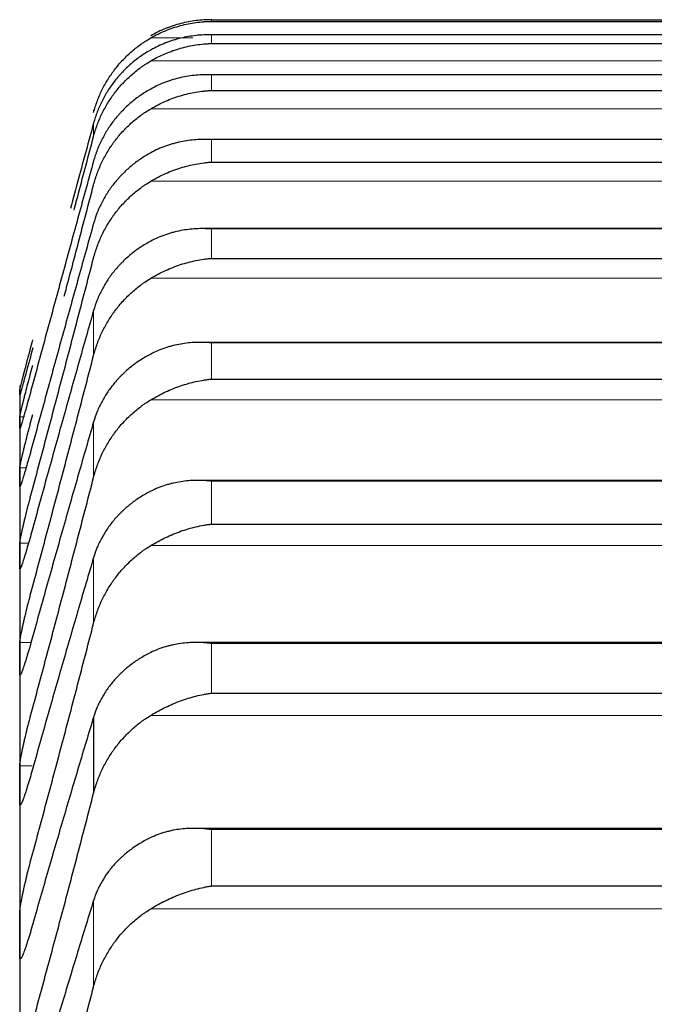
# Model space of a CAD drawing. Header units: inches. Extents: x 0 to 20790, y -12 to 14700.
# Tile 330 of 359: x 13732 to 13758, y 10386 to 10426. Entities that reach past the tile are written whole.
import ezdxf

# ---------------------------------------------------------------- set-up
doc = ezdxf.new("R2010")
doc.units = ezdxf.units.IN
doc.layers.add('1', color=7, linetype='Continuous', true_color=0xffffff)

msp = doc.modelspace()

# ---------------------------------------------------------------- linework, layer by layer
at = {"layer": '1', "color": 2, "linetype": 'Continuous', "lineweight": 25}
for p, q in [((13739.596, 10425.952), (13775.884, 10425.952)), ((13739.596, 10425.88), (13775.884, 10425.88)), ((13775.872, 10425.331), (13739.608, 10425.331)), ((13739.596, 10424.974), (13775.884, 10424.974)), ((13775.854, 10423.695), (13739.626, 10423.695)), ((13739.596, 10423.051), (13775.884, 10423.051)), ((13776.153, 10421.046), (13739.644, 10421.046)), ((13739.596, 10420.114), (13775.884, 10420.114)), ((13776.24, 10417.387), (13739.255, 10417.387)), ((13739.596, 10416.168), (13775.884, 10416.168)), ((13776.329, 10412.725), (13739.17, 10412.725)), ((13739.596, 10411.219), (13775.884, 10411.219)), ((13731.74, 10410.958), (13731.74, 10410.678)), ((13731.74, 10410.678), (13731.74, 10409.435)), ((13731.74, 10409.435), (13731.74, 10407.201)), ((13731.74, 10407.201), (13731.74, 10403.978)), ((13776.417, 10407.068), (13739.084, 10407.068)), ((13739.596, 10405.275), (13775.884, 10405.275)), ((13731.74, 10403.978), (13731.74, 10399.771)), ((13776.506, 10400.424), (13738.997, 10400.424)), ((13731.74, 10399.771), (13731.74, 10394.588)), ((13739.596, 10398.345), (13775.884, 10398.345)), ((13734.766, 10397.361), (13734.766, 10394.24)), ((13731.74, 10394.588), (13731.74, 10388.437)), ((13776.594, 10392.804), (13738.91, 10392.804)), ((13739.596, 10390.442), (13775.884, 10390.442)), ((13731.74, 10388.437), (13731.74, 10381.327))]:
    msp.add_line(p, q, dxfattribs=at)
at = {"layer": '1', "color": 110, "linetype": 'Continuous', "lineweight": 13}
for p, q in [((13739.596, 10425.952), (13739.596, 10425.88)), ((13739.596, 10425.33), (13775.884, 10425.33)), ((13739.596, 10425.33), (13739.596, 10424.974)), ((13737.108, 10425.202), (13738.828, 10425.202)), ((13737.108, 10424.259), (13778.371, 10424.259)), ((13739.596, 10423.692), (13775.884, 10423.692)), ((13739.596, 10423.692), (13739.596, 10423.051)), ((13734.766, 10422.251), (13734.766, 10422.142)), ((13737.108, 10422.301), (13778.371, 10422.301)), ((13734.766, 10421.71), (13734.766, 10421.165)), ((13739.596, 10421.038), (13775.884, 10421.038)), ((13739.596, 10421.038), (13739.596, 10420.114)), ((13737.108, 10419.329), (13778.371, 10419.329)), ((13739.596, 10417.374), (13775.884, 10417.374)), ((13739.596, 10417.374), (13739.596, 10416.168)), ((13737.108, 10415.35), (13778.371, 10415.35)), ((13734.766, 10414.028), (13734.766, 10412.181)), ((13739.596, 10412.705), (13775.884, 10412.705)), ((13739.596, 10412.705), (13739.596, 10411.219)), ((13737.108, 10410.369), (13778.371, 10410.369)), ((13731.742, 10409.676), (13731.9, 10409.676)), ((13734.766, 10409.462), (13734.766, 10407.186)), ((13731.742, 10407.578), (13731.998, 10407.578)), ((13739.596, 10407.038), (13775.884, 10407.038)), ((13739.596, 10407.038), (13739.596, 10405.275)), ((13731.742, 10404.491), (13732.101, 10404.491)), ((13737.108, 10404.395), (13778.371, 10404.395)), ((13734.766, 10403.903), (13734.766, 10401.202)), ((13731.742, 10400.421), (13732.201, 10400.421)), ((13739.596, 10400.384), (13775.884, 10400.384)), ((13739.596, 10400.384), (13739.596, 10398.345)), ((13737.108, 10397.436), (13778.371, 10397.436)), ((13731.742, 10395.372), (13732.253, 10395.372)), ((13739.596, 10392.752), (13775.884, 10392.752)), ((13739.596, 10392.752), (13739.596, 10390.442)), ((13734.766, 10389.847), (13734.766, 10386.31)), ((13737.108, 10389.505), (13778.371, 10389.505))]:
    msp.add_line(p, q, dxfattribs=at)
at = {"layer": '1', "color": 2, "linetype": 'Continuous', "lineweight": 25}
for points, knots in [([(13739.596, 10425.952), (13739.592, 10425.952), (13739.589, 10425.952), (13739.583, 10425.952), (13739.579, 10425.952), (13739.569, 10425.952), (13739.549, 10425.952), (13739.503, 10425.951), (13739.41, 10425.949), (13739.331, 10425.945), (13739.173, 10425.936), (13739.068, 10425.926), (13738.754, 10425.886), (13738.547, 10425.847), (13738.235, 10425.766), (13738.132, 10425.736), (13737.976, 10425.685), (13737.925, 10425.667), (13737.821, 10425.629), (13737.769, 10425.609), (13737.614, 10425.547), (13737.512, 10425.501), (13737.309, 10425.403), (13737.208, 10425.35), (13737.108, 10425.292)], [0, 0, 0, 0, 0.003906, 0.003906, 0.007813, 0.007813, 0.015625, 0.03125, 0.0625, 0.125, 0.125, 0.25, 0.25, 0.5, 0.5, 0.625, 0.625, 0.6875, 0.6875, 0.75, 0.75, 0.875, 0.875, 1, 1, 1, 1]), ([(13737.108, 10425.202), (13737.208, 10425.26), (13737.308, 10425.313), (13737.51, 10425.412), (13737.611, 10425.458), (13737.815, 10425.542), (13737.917, 10425.58), (13738.124, 10425.65), (13738.228, 10425.681), (13738.438, 10425.738), (13738.543, 10425.762), (13738.752, 10425.804), (13738.857, 10425.821), (13739.068, 10425.85), (13739.173, 10425.861), (13739.331, 10425.872), (13739.41, 10425.876), (13739.503, 10425.879), (13739.549, 10425.88), (13739.569, 10425.88), (13739.583, 10425.88), (13739.589, 10425.88), (13739.596, 10425.88)], [0, 0, 0, 0, 0.125, 0.125, 0.25, 0.25, 0.375, 0.375, 0.5, 0.5, 0.625, 0.625, 0.75, 0.75, 0.875, 0.875, 0.9375, 0.96875, 0.984375, 0.992187, 0.992187, 1, 1, 1, 1]), ([(13739.596, 10425.33), (13739.592, 10425.33), (13739.589, 10425.33), (13739.583, 10425.331), (13739.579, 10425.331), (13739.569, 10425.331), (13739.549, 10425.331), (13739.503, 10425.331), (13739.41, 10425.331), (13739.331, 10425.329), (13739.173, 10425.322), (13739.068, 10425.314), (13738.754, 10425.28), (13738.547, 10425.244), (13738.235, 10425.169), (13738.132, 10425.14), (13737.976, 10425.091), (13737.925, 10425.074), (13737.821, 10425.038), (13737.769, 10425.018), (13737.614, 10424.958), (13737.512, 10424.914), (13737.309, 10424.818), (13737.208, 10424.766), (13737.108, 10424.709)], [0, 0, 0, 0, 0.003906, 0.003906, 0.007812, 0.007812, 0.015625, 0.03125, 0.0625, 0.125, 0.125, 0.25, 0.25, 0.5, 0.5, 0.625, 0.625, 0.6875, 0.6875, 0.75, 0.75, 0.875, 0.875, 1, 1, 1, 1]), ([(13734.766, 10422.142), (13734.809, 10422.302), (13734.859, 10422.458), (13734.973, 10422.764), (13735.102, 10423.064), (13735.26, 10423.35), (13735.389, 10423.56), (13735.434, 10423.629), (13735.505, 10423.731), (13735.529, 10423.765), (13735.577, 10423.832), (13735.602, 10423.865), (13735.726, 10424.029), (13735.938, 10424.28), (13736.173, 10424.509), (13736.42, 10424.728), (13736.55, 10424.831), (13736.719, 10424.954), (13736.754, 10424.978), (13736.823, 10425.025), (13736.928, 10425.095), (13737.035, 10425.16), (13737.108, 10425.202)], [0, 0, 0, 0, 0.125, 0.125, 0.25, 0.375, 0.375, 0.4375, 0.4375, 0.46875, 0.46875, 0.5, 0.5, 0.625, 0.75, 0.75, 0.875, 0.875, 0.90625, 0.90625, 0.9375, 1, 1, 1, 1]), ([(13737.108, 10424.259), (13737.208, 10424.318), (13737.308, 10424.372), (13737.51, 10424.473), (13737.611, 10424.52), (13737.815, 10424.606), (13737.917, 10424.646), (13738.124, 10424.719), (13738.228, 10424.752), (13738.438, 10424.811), (13738.543, 10424.837), (13738.752, 10424.883), (13738.857, 10424.902), (13739.068, 10424.934), (13739.173, 10424.947), (13739.331, 10424.961), (13739.41, 10424.966), (13739.503, 10424.971), (13739.549, 10424.973), (13739.569, 10424.973), (13739.583, 10424.974), (13739.589, 10424.974), (13739.596, 10424.974)], [0, 0, 0, 0, 0.125, 0.125, 0.25, 0.25, 0.375, 0.375, 0.5, 0.5, 0.625, 0.625, 0.75, 0.75, 0.875, 0.875, 0.9375, 0.96875, 0.984375, 0.992188, 0.992188, 1, 1, 1, 1]), ([(13737.108, 10424.709), (13736.963, 10424.627), (13736.823, 10424.539), (13736.554, 10424.35), (13736.296, 10424.148), (13736.06, 10423.924), (13735.919, 10423.776), (13735.891, 10423.746), (13735.836, 10423.685), (13735.809, 10423.654), (13735.729, 10423.561), (13735.677, 10423.498), (13735.528, 10423.306), (13735.435, 10423.174), (13735.263, 10422.901), (13735.184, 10422.761), (13735.076, 10422.545), (13735.042, 10422.472), (13734.993, 10422.361), (13734.977, 10422.324), (13734.946, 10422.249), (13734.931, 10422.211), (13734.859, 10422.021), (13734.809, 10421.867), (13734.766, 10421.71)], [0, 0, 0, 0, 0.125, 0.125, 0.25, 0.375, 0.375, 0.40625, 0.40625, 0.4375, 0.4375, 0.5, 0.5, 0.625, 0.625, 0.75, 0.75, 0.8125, 0.8125, 0.84375, 0.84375, 0.875, 0.875, 1, 1, 1, 1]), ([(13734.766, 10421.165), (13734.809, 10421.326), (13734.859, 10421.484), (13734.973, 10421.793), (13735.102, 10422.096), (13735.26, 10422.385), (13735.389, 10422.597), (13735.434, 10422.667), (13735.505, 10422.771), (13735.529, 10422.805), (13735.577, 10422.873), (13735.602, 10422.906), (13735.726, 10423.072), (13735.938, 10423.326), (13736.173, 10423.558), (13736.42, 10423.779), (13736.55, 10423.884), (13736.719, 10424.007), (13736.754, 10424.032), (13736.823, 10424.08), (13736.928, 10424.15), (13737.035, 10424.217), (13737.108, 10424.259)], [0, 0, 0, 0, 0.125, 0.125, 0.25, 0.375, 0.375, 0.4375, 0.4375, 0.46875, 0.46875, 0.5, 0.5, 0.625, 0.75, 0.75, 0.875, 0.875, 0.90625, 0.90625, 0.9375, 1, 1, 1, 1]), ([(13739.596, 10423.692), (13739.592, 10423.692), (13739.589, 10423.692), (13739.583, 10423.692), (13739.579, 10423.692), (13739.569, 10423.692), (13739.549, 10423.693), (13739.503, 10423.694), (13739.41, 10423.696), (13739.331, 10423.695), (13739.173, 10423.691), (13739.068, 10423.685), (13738.754, 10423.656), (13738.547, 10423.624), (13738.235, 10423.554), (13738.132, 10423.527), (13737.976, 10423.481), (13737.925, 10423.464), (13737.821, 10423.429), (13737.769, 10423.411), (13737.614, 10423.352), (13737.512, 10423.31), (13737.309, 10423.216), (13737.208, 10423.165), (13737.108, 10423.11)], [0, 0, 0, 0, 0.003906, 0.003906, 0.007813, 0.007813, 0.015625, 0.03125, 0.0625, 0.125, 0.125, 0.25, 0.25, 0.5, 0.5, 0.625, 0.625, 0.6875, 0.6875, 0.75, 0.75, 0.875, 0.875, 1, 1, 1, 1]), ([(13737.108, 10423.11), (13736.963, 10423.029), (13736.823, 10422.942), (13736.554, 10422.756), (13736.296, 10422.558), (13736.06, 10422.337), (13735.919, 10422.192), (13735.891, 10422.162), (13735.836, 10422.103), (13735.809, 10422.072), (13735.729, 10421.981), (13735.677, 10421.919), (13735.528, 10421.729), (13735.435, 10421.599), (13735.263, 10421.331), (13735.184, 10421.193), (13735.076, 10420.98), (13735.042, 10420.908), (13734.993, 10420.799), (13734.977, 10420.762), (13734.946, 10420.688), (13734.931, 10420.651), (13734.859, 10420.464), (13734.809, 10420.312), (13734.766, 10420.157)], [0, 0, 0, 0, 0.125, 0.125, 0.25, 0.375, 0.375, 0.40625, 0.40625, 0.4375, 0.4375, 0.5, 0.5, 0.625, 0.625, 0.75, 0.75, 0.8125, 0.8125, 0.84375, 0.84375, 0.875, 0.875, 1, 1, 1, 1]), ([(13737.108, 10422.301), (13737.208, 10422.36), (13737.308, 10422.415), (13737.51, 10422.517), (13737.611, 10422.565), (13737.815, 10422.654), (13737.917, 10422.695), (13738.124, 10422.771), (13738.228, 10422.806), (13738.438, 10422.868), (13738.543, 10422.896), (13738.752, 10422.945), (13738.857, 10422.966), (13739.068, 10423.002), (13739.173, 10423.016), (13739.331, 10423.033), (13739.41, 10423.04), (13739.503, 10423.046), (13739.549, 10423.049), (13739.569, 10423.05), (13739.583, 10423.05), (13739.589, 10423.051), (13739.596, 10423.051)], [0, 0, 0, 0, 0.125, 0.125, 0.25, 0.25, 0.375, 0.375, 0.5, 0.5, 0.625, 0.625, 0.75, 0.75, 0.875, 0.875, 0.9375, 0.96875, 0.984375, 0.992187, 0.992187, 1, 1, 1, 1]), ([(13734.766, 10419.176), (13734.809, 10419.339), (13734.859, 10419.498), (13734.973, 10419.81), (13735.102, 10420.115), (13735.26, 10420.407), (13735.389, 10420.621), (13735.434, 10420.692), (13735.505, 10420.796), (13735.529, 10420.831), (13735.577, 10420.899), (13735.602, 10420.933), (13735.726, 10421.101), (13735.938, 10421.357), (13736.173, 10421.592), (13736.42, 10421.815), (13736.55, 10421.921), (13736.719, 10422.046), (13736.754, 10422.071), (13736.823, 10422.119), (13736.928, 10422.19), (13737.035, 10422.258), (13737.108, 10422.301)], [0, 0, 0, 0, 0.125, 0.125, 0.25, 0.375, 0.375, 0.4375, 0.4375, 0.46875, 0.46875, 0.5, 0.5, 0.625, 0.75, 0.75, 0.875, 0.875, 0.90625, 0.90625, 0.9375, 1, 1, 1, 1]), ([(13734.766, 10421.71), (13734.562, 10420.959), (13734.247, 10419.797), (13733.93, 10418.625), (13733.819, 10418.214)], [0, 0, 0, 0, 0.650169, 1, 1, 1, 1]), ([(13733.967, 10418.144), (13734.029, 10418.377), (13734.296, 10419.386), (13734.562, 10420.392), (13734.766, 10421.165)], [0, 0, 0, 0, 0.229992, 1, 1, 1, 1]), ([(13739.596, 10421.038), (13739.592, 10421.038), (13739.589, 10421.038), (13739.583, 10421.039), (13739.579, 10421.039), (13739.569, 10421.039), (13739.549, 10421.04), (13739.503, 10421.042), (13739.41, 10421.045), (13739.331, 10421.046), (13739.173, 10421.045), (13739.068, 10421.04), (13738.754, 10421.018), (13738.547, 10420.989), (13738.235, 10420.924), (13738.132, 10420.899), (13737.976, 10420.855), (13737.925, 10420.84), (13737.821, 10420.806), (13737.769, 10420.789), (13737.614, 10420.733), (13737.512, 10420.691), (13737.309, 10420.601), (13737.208, 10420.551), (13737.108, 10420.497)], [0, 0, 0, 0, 0.003906, 0.003906, 0.007813, 0.007813, 0.015625, 0.03125, 0.0625, 0.125, 0.125, 0.25, 0.25, 0.5, 0.5, 0.625, 0.625, 0.6875, 0.6875, 0.75, 0.75, 0.875, 0.875, 1, 1, 1, 1]), ([(13737.108, 10420.497), (13736.963, 10420.417), (13736.823, 10420.332), (13736.554, 10420.149), (13736.296, 10419.955), (13736.06, 10419.738), (13735.919, 10419.595), (13735.891, 10419.567), (13735.836, 10419.508), (13735.809, 10419.478), (13735.729, 10419.388), (13735.677, 10419.327), (13735.528, 10419.141), (13735.435, 10419.013), (13735.263, 10418.75), (13735.184, 10418.614), (13735.076, 10418.405), (13735.042, 10418.334), (13734.993, 10418.227), (13734.977, 10418.191), (13734.946, 10418.118), (13734.931, 10418.081), (13734.859, 10417.897), (13734.809, 10417.748), (13734.766, 10417.595)], [0, 0, 0, 0, 0.125, 0.125, 0.25, 0.375, 0.375, 0.40625, 0.40625, 0.4375, 0.4375, 0.5, 0.5, 0.625, 0.625, 0.75, 0.75, 0.8125, 0.8125, 0.84375, 0.84375, 0.875, 0.875, 1, 1, 1, 1]), ([(13737.108, 10419.329), (13737.208, 10419.389), (13737.308, 10419.444), (13737.51, 10419.549), (13737.611, 10419.598), (13737.815, 10419.689), (13737.917, 10419.732), (13738.124, 10419.81), (13738.228, 10419.846), (13738.438, 10419.912), (13738.543, 10419.941), (13738.752, 10419.994), (13738.857, 10420.016), (13739.068, 10420.055), (13739.173, 10420.072), (13739.331, 10420.091), (13739.41, 10420.1), (13739.503, 10420.107), (13739.549, 10420.111), (13739.569, 10420.112), (13739.583, 10420.113), (13739.589, 10420.113), (13739.596, 10420.114)], [0, 0, 0, 0, 0.125, 0.125, 0.25, 0.25, 0.375, 0.375, 0.5, 0.5, 0.625, 0.625, 0.75, 0.75, 0.875, 0.875, 0.9375, 0.96875, 0.984375, 0.992188, 0.992188, 1, 1, 1, 1]), ([(13734.766, 10416.18), (13734.809, 10416.344), (13734.859, 10416.504), (13734.973, 10416.818), (13735.102, 10417.126), (13735.26, 10417.42), (13735.389, 10417.636), (13735.434, 10417.707), (13735.505, 10417.812), (13735.529, 10417.847), (13735.577, 10417.916), (13735.602, 10417.95), (13735.726, 10418.119), (13735.938, 10418.377), (13736.173, 10418.614), (13736.42, 10418.839), (13736.55, 10418.946), (13736.719, 10419.072), (13736.754, 10419.097), (13736.823, 10419.146), (13736.928, 10419.218), (13737.035, 10419.286), (13737.108, 10419.329)], [0, 0, 0, 0, 0.125, 0.125, 0.25, 0.375, 0.375, 0.4375, 0.4375, 0.46875, 0.46875, 0.5, 0.5, 0.625, 0.75, 0.75, 0.875, 0.875, 0.90625, 0.90625, 0.9375, 1, 1, 1, 1]), ([(13733.567, 10414.621), (13733.763, 10415.36), (13734.164, 10416.881), (13734.562, 10418.398), (13734.766, 10419.176)], [0, 0, 0, 0, 0.485497, 1, 1, 1, 1]), ([(13739.596, 10417.374), (13739.592, 10417.374), (13739.589, 10417.374), (13739.583, 10417.375), (13739.579, 10417.375), (13739.569, 10417.375), (13739.549, 10417.377), (13739.503, 10417.38), (13739.41, 10417.384), (13739.331, 10417.386), (13739.173, 10417.388), (13739.068, 10417.386), (13738.754, 10417.368), (13738.547, 10417.344), (13738.235, 10417.284), (13738.132, 10417.261), (13737.976, 10417.22), (13737.925, 10417.205), (13737.821, 10417.173), (13737.769, 10417.156), (13737.614, 10417.103), (13737.512, 10417.063), (13737.309, 10416.975), (13737.208, 10416.927), (13737.108, 10416.873)], [0, 0, 0, 0, 0.003906, 0.003906, 0.007813, 0.007813, 0.015625, 0.03125, 0.0625, 0.125, 0.125, 0.25, 0.25, 0.5, 0.5, 0.625, 0.625, 0.6875, 0.6875, 0.75, 0.75, 0.875, 0.875, 1, 1, 1, 1]), ([(13737.108, 10416.873), (13736.963, 10416.796), (13736.823, 10416.712), (13736.554, 10416.533), (13736.296, 10416.343), (13736.06, 10416.131), (13735.919, 10415.991), (13735.891, 10415.962), (13735.836, 10415.905), (13735.809, 10415.876), (13735.729, 10415.788), (13735.677, 10415.728), (13735.528, 10415.545), (13735.435, 10415.42), (13735.263, 10415.162), (13735.184, 10415.028), (13735.076, 10414.823), (13735.042, 10414.754), (13734.993, 10414.648), (13734.977, 10414.613), (13734.946, 10414.541), (13734.931, 10414.505), (13734.859, 10414.325), (13734.809, 10414.178), (13734.766, 10414.028)], [0, 0, 0, 0, 0.125, 0.125, 0.25, 0.375, 0.375, 0.40625, 0.40625, 0.4375, 0.4375, 0.5, 0.5, 0.625, 0.625, 0.75, 0.75, 0.8125, 0.8125, 0.84375, 0.84375, 0.875, 0.875, 1, 1, 1, 1]), ([(13737.108, 10415.35), (13737.208, 10415.41), (13737.308, 10415.466), (13737.51, 10415.573), (13737.611, 10415.622), (13737.815, 10415.716), (13737.917, 10415.759), (13738.124, 10415.84), (13738.228, 10415.878), (13738.438, 10415.947), (13738.543, 10415.978), (13738.752, 10416.033), (13738.857, 10416.058), (13739.068, 10416.1), (13739.173, 10416.118), (13739.331, 10416.14), (13739.41, 10416.15), (13739.503, 10416.16), (13739.549, 10416.164), (13739.569, 10416.165), (13739.583, 10416.167), (13739.589, 10416.167), (13739.596, 10416.168)], [0, 0, 0, 0, 0.125, 0.125, 0.25, 0.25, 0.375, 0.375, 0.5, 0.5, 0.625, 0.625, 0.75, 0.75, 0.875, 0.875, 0.9375, 0.96875, 0.984375, 0.992187, 0.992187, 1, 1, 1, 1]), ([(13734.766, 10412.181), (13734.809, 10412.346), (13734.859, 10412.507), (13734.973, 10412.823), (13735.102, 10413.132), (13735.26, 10413.428), (13735.389, 10413.645), (13735.434, 10413.716), (13735.505, 10413.822), (13735.529, 10413.857), (13735.577, 10413.927), (13735.602, 10413.961), (13735.726, 10414.131), (13735.938, 10414.391), (13736.173, 10414.629), (13736.42, 10414.856), (13736.55, 10414.964), (13736.719, 10415.091), (13736.754, 10415.116), (13736.823, 10415.165), (13736.928, 10415.238), (13737.035, 10415.306), (13737.108, 10415.35)], [0, 0, 0, 0, 0.125, 0.125, 0.25, 0.375, 0.375, 0.4375, 0.4375, 0.46875, 0.46875, 0.5, 0.5, 0.625, 0.75, 0.75, 0.875, 0.875, 0.90625, 0.90625, 0.9375, 1, 1, 1, 1]), ([(13731.742, 10410.781), (13731.743, 10410.783), (13731.745, 10410.794), (13731.753, 10410.829), (13731.762, 10410.865), (13731.77, 10410.897), (13731.772, 10410.909), (13731.779, 10410.933), (13731.782, 10410.946), (13731.799, 10411.014), (13731.816, 10411.08), (13731.841, 10411.175), (13731.846, 10411.195), (13731.854, 10411.226), (13731.857, 10411.236), (13731.862, 10411.257), (13731.876, 10411.311), (13731.903, 10411.413), (13731.929, 10411.512), (13731.956, 10411.614), (13731.97, 10411.667), (13732.014, 10411.833), (13732.044, 10411.949), (13732.092, 10412.128), (13732.108, 10412.189), (13732.133, 10412.282), (13732.141, 10412.313), (13732.158, 10412.376), (13732.166, 10412.408), (13732.209, 10412.566), (13732.243, 10412.694), (13732.277, 10412.823)], [0, 0, 0, 0, 0.0625, 0.125, 0.1875, 0.1875, 0.21875, 0.21875, 0.25, 0.25, 0.375, 0.375, 0.40625, 0.40625, 0.421875, 0.421875, 0.4375, 0.5, 0.5625, 0.5625, 0.625, 0.625, 0.75, 0.75, 0.8125, 0.8125, 0.84375, 0.84375, 0.875, 0.875, 1, 1, 1, 1]), ([(13732.277, 10412.497), (13732.243, 10412.368), (13732.209, 10412.241), (13732.159, 10412.055), (13732.142, 10411.994), (13732.117, 10411.902), (13732.109, 10411.872), (13732.093, 10411.812), (13732.084, 10411.782), (13732.044, 10411.635), (13732.014, 10411.524), (13731.971, 10411.366), (13731.957, 10411.315), (13731.936, 10411.241), (13731.929, 10411.217), (13731.916, 10411.17), (13731.91, 10411.147), (13731.879, 10411.035), (13731.856, 10410.955), (13731.832, 10410.867), (13731.827, 10410.85), (13731.817, 10410.818), (13731.813, 10410.802), (13731.8, 10410.758), (13731.792, 10410.731), (13731.772, 10410.66), (13731.761, 10410.625), (13731.752, 10410.597), (13731.75, 10410.592), (13731.748, 10410.584), (13731.746, 10410.581), (13731.744, 10410.574), (13731.743, 10410.573), (13731.742, 10410.575)], [0, 0, 0, 0, 0.125, 0.125, 0.1875, 0.1875, 0.21875, 0.21875, 0.25, 0.25, 0.375, 0.375, 0.4375, 0.4375, 0.46875, 0.46875, 0.5, 0.5, 0.625, 0.625, 0.65625, 0.65625, 0.6875, 0.6875, 0.75, 0.75, 0.875, 0.875, 0.90625, 0.90625, 0.9375, 0.9375, 1, 1, 1, 1]), ([(13739.596, 10412.705), (13739.592, 10412.705), (13739.589, 10412.705), (13739.583, 10412.706), (13739.579, 10412.706), (13739.569, 10412.707), (13739.549, 10412.709), (13739.503, 10412.712), (13739.41, 10412.719), (13739.331, 10412.722), (13739.173, 10412.726), (13739.068, 10412.726), (13738.754, 10412.715), (13738.547, 10412.693), (13738.235, 10412.64), (13738.132, 10412.618), (13737.976, 10412.579), (13737.925, 10412.566), (13737.821, 10412.536), (13737.769, 10412.52), (13737.614, 10412.469), (13737.512, 10412.43), (13737.309, 10412.345), (13737.208, 10412.298), (13737.108, 10412.246)], [0, 0, 0, 0, 0.003906, 0.003906, 0.007813, 0.007813, 0.015625, 0.03125, 0.0625, 0.125, 0.125, 0.25, 0.25, 0.5, 0.5, 0.625, 0.625, 0.6875, 0.6875, 0.75, 0.75, 0.875, 0.875, 1, 1, 1, 1]), ([(13737.108, 10412.246), (13736.963, 10412.17), (13736.823, 10412.089), (13736.554, 10411.914), (13736.296, 10411.728), (13736.06, 10411.52), (13735.919, 10411.383), (13735.891, 10411.356), (13735.836, 10411.3), (13735.809, 10411.271), (13735.729, 10411.185), (13735.677, 10411.126), (13735.528, 10410.948), (13735.435, 10410.825), (13735.263, 10410.572), (13735.184, 10410.442), (13735.076, 10410.241), (13735.042, 10410.173), (13734.993, 10410.069), (13734.977, 10410.035), (13734.946, 10409.965), (13734.931, 10409.929), (13734.859, 10409.752), (13734.809, 10409.608), (13734.766, 10409.462)], [0, 0, 0, 0, 0.125, 0.125, 0.25, 0.375, 0.375, 0.40625, 0.40625, 0.4375, 0.4375, 0.5, 0.5, 0.625, 0.625, 0.75, 0.75, 0.8125, 0.8125, 0.84375, 0.84375, 0.875, 0.875, 1, 1, 1, 1]), ([(13731.742, 10409.676), (13731.743, 10409.681), (13731.745, 10409.697), (13731.753, 10409.739), (13731.762, 10409.781), (13731.77, 10409.816), (13731.772, 10409.829), (13731.779, 10409.856), (13731.782, 10409.87), (13731.799, 10409.944), (13731.816, 10410.014), (13731.841, 10410.115), (13731.846, 10410.136), (13731.854, 10410.168), (13731.857, 10410.179), (13731.862, 10410.201), (13731.876, 10410.257), (13731.903, 10410.363), (13731.929, 10410.465), (13731.956, 10410.571), (13731.97, 10410.626), (13732.014, 10410.795), (13732.044, 10410.913), (13732.092, 10411.095), (13732.108, 10411.156), (13732.133, 10411.25), (13732.141, 10411.282), (13732.158, 10411.346), (13732.166, 10411.377), (13732.209, 10411.537), (13732.243, 10411.665), (13732.277, 10411.794)], [0, 0, 0, 0, 0.0625, 0.125, 0.1875, 0.1875, 0.21875, 0.21875, 0.25, 0.25, 0.375, 0.375, 0.40625, 0.40625, 0.421875, 0.421875, 0.4375, 0.5, 0.5625, 0.5625, 0.625, 0.625, 0.75, 0.75, 0.8125, 0.8125, 0.84375, 0.84375, 0.875, 0.875, 1, 1, 1, 1]), ([(13737.108, 10410.369), (13737.208, 10410.429), (13737.308, 10410.486), (13737.51, 10410.594), (13737.611, 10410.645), (13737.815, 10410.74), (13737.917, 10410.785), (13738.124, 10410.869), (13738.228, 10410.907), (13738.438, 10410.979), (13738.543, 10411.011), (13738.752, 10411.07), (13738.857, 10411.096), (13739.068, 10411.142), (13739.173, 10411.162), (13739.331, 10411.187), (13739.41, 10411.198), (13739.503, 10411.209), (13739.549, 10411.214), (13739.569, 10411.216), (13739.583, 10411.217), (13739.589, 10411.218), (13739.596, 10411.219)], [0, 0, 0, 0, 0.125, 0.125, 0.25, 0.25, 0.375, 0.375, 0.5, 0.5, 0.625, 0.625, 0.75, 0.75, 0.875, 0.875, 0.9375, 0.96875, 0.984375, 0.992187, 0.992187, 1, 1, 1, 1]), ([(13732.277, 10411.033), (13732.243, 10410.904), (13732.209, 10410.778), (13732.159, 10410.594), (13732.142, 10410.533), (13732.117, 10410.443), (13732.109, 10410.414), (13732.093, 10410.354), (13732.084, 10410.325), (13732.044, 10410.181), (13732.014, 10410.072), (13731.971, 10409.919), (13731.957, 10409.87), (13731.936, 10409.799), (13731.929, 10409.775), (13731.916, 10409.73), (13731.91, 10409.708), (13731.879, 10409.601), (13731.856, 10409.525), (13731.832, 10409.443), (13731.827, 10409.427), (13731.817, 10409.397), (13731.813, 10409.383), (13731.8, 10409.342), (13731.792, 10409.317), (13731.772, 10409.254), (13731.761, 10409.224), (13731.752, 10409.203), (13731.75, 10409.199), (13731.748, 10409.194), (13731.746, 10409.192), (13731.744, 10409.189), (13731.743, 10409.19), (13731.742, 10409.195)], [0, 0, 0, 0, 0.125, 0.125, 0.1875, 0.1875, 0.21875, 0.21875, 0.25, 0.25, 0.375, 0.375, 0.4375, 0.4375, 0.46875, 0.46875, 0.5, 0.5, 0.625, 0.625, 0.65625, 0.65625, 0.6875, 0.6875, 0.75, 0.75, 0.875, 0.875, 0.90625, 0.90625, 0.9375, 0.9375, 1, 1, 1, 1]), ([(13734.766, 10407.186), (13734.809, 10407.351), (13734.859, 10407.513), (13734.973, 10407.83), (13735.102, 10408.14), (13735.26, 10408.437), (13735.389, 10408.655), (13735.434, 10408.727), (13735.505, 10408.833), (13735.529, 10408.869), (13735.577, 10408.938), (13735.602, 10408.973), (13735.726, 10409.143), (13735.938, 10409.405), (13736.173, 10409.644), (13736.42, 10409.872), (13736.55, 10409.981), (13736.719, 10410.109), (13736.754, 10410.134), (13736.823, 10410.183), (13736.928, 10410.256), (13737.035, 10410.325), (13737.108, 10410.369)], [0, 0, 0, 0, 0.125, 0.125, 0.25, 0.375, 0.375, 0.4375, 0.4375, 0.46875, 0.46875, 0.5, 0.5, 0.625, 0.75, 0.75, 0.875, 0.875, 0.90625, 0.90625, 0.9375, 1, 1, 1, 1]), ([(13731.742, 10407.578), (13731.743, 10407.586), (13731.745, 10407.607), (13731.753, 10407.657), (13731.762, 10407.704), (13731.77, 10407.743), (13731.772, 10407.757), (13731.779, 10407.786), (13731.782, 10407.801), (13731.799, 10407.881), (13731.816, 10407.956), (13731.841, 10408.062), (13731.846, 10408.084), (13731.854, 10408.117), (13731.857, 10408.129), (13731.862, 10408.152), (13731.876, 10408.21), (13731.903, 10408.32), (13731.929, 10408.425), (13731.956, 10408.534), (13731.97, 10408.59), (13732.014, 10408.763), (13732.044, 10408.883), (13732.092, 10409.067), (13732.108, 10409.129), (13732.133, 10409.224), (13732.141, 10409.256), (13732.158, 10409.32), (13732.166, 10409.352), (13732.209, 10409.512), (13732.243, 10409.64), (13732.277, 10409.768)], [0, 0, 0, 0, 0.0625, 0.125, 0.1875, 0.1875, 0.21875, 0.21875, 0.25, 0.25, 0.375, 0.375, 0.40625, 0.40625, 0.421875, 0.421875, 0.4375, 0.5, 0.5625, 0.5625, 0.625, 0.625, 0.75, 0.75, 0.8125, 0.8125, 0.84375, 0.84375, 0.875, 0.875, 1, 1, 1, 1]), ([(13732.277, 10408.574), (13732.243, 10408.446), (13732.209, 10408.321), (13732.159, 10408.139), (13732.142, 10408.079), (13732.117, 10407.991), (13732.109, 10407.962), (13732.093, 10407.904), (13732.084, 10407.875), (13732.044, 10407.734), (13732.014, 10407.628), (13731.971, 10407.48), (13731.957, 10407.432), (13731.936, 10407.363), (13731.929, 10407.341), (13731.916, 10407.297), (13731.91, 10407.276), (13731.879, 10407.174), (13731.856, 10407.103), (13731.832, 10407.027), (13731.827, 10407.012), (13731.817, 10406.984), (13731.813, 10406.971), (13731.8, 10406.934), (13731.792, 10406.912), (13731.772, 10406.856), (13731.761, 10406.831), (13731.752, 10406.816), (13731.75, 10406.814), (13731.748, 10406.811), (13731.746, 10406.811), (13731.744, 10406.812), (13731.743, 10406.816), (13731.742, 10406.823)], [0, 0, 0, 0, 0.125, 0.125, 0.1875, 0.1875, 0.21875, 0.21875, 0.25, 0.25, 0.375, 0.375, 0.4375, 0.4375, 0.46875, 0.46875, 0.5, 0.5, 0.625, 0.625, 0.65625, 0.65625, 0.6875, 0.6875, 0.75, 0.75, 0.875, 0.875, 0.90625, 0.90625, 0.9375, 0.9375, 1, 1, 1, 1]), ([(13731.742, 10404.491), (13731.743, 10404.501), (13731.745, 10404.528), (13731.753, 10404.586), (13731.762, 10404.637), (13731.77, 10404.68), (13731.772, 10404.695), (13731.779, 10404.727), (13731.782, 10404.743), (13731.799, 10404.829), (13731.816, 10404.908), (13731.841, 10405.018), (13731.846, 10405.041), (13731.854, 10405.076), (13731.857, 10405.088), (13731.862, 10405.112), (13731.876, 10405.173), (13731.903, 10405.287), (13731.929, 10405.395), (13731.956, 10405.506), (13731.97, 10405.563), (13732.014, 10405.74), (13732.044, 10405.862), (13732.092, 10406.048), (13732.108, 10406.111), (13732.133, 10406.206), (13732.141, 10406.238), (13732.158, 10406.302), (13732.166, 10406.334), (13732.209, 10406.495), (13732.243, 10406.623), (13732.277, 10406.751)], [0, 0, 0, 0, 0.0625, 0.125, 0.1875, 0.1875, 0.21875, 0.21875, 0.25, 0.25, 0.375, 0.375, 0.40625, 0.40625, 0.421875, 0.421875, 0.4375, 0.5, 0.5625, 0.5625, 0.625, 0.625, 0.75, 0.75, 0.8125, 0.8125, 0.84375, 0.84375, 0.875, 0.875, 1, 1, 1, 1]), ([(13739.596, 10407.038), (13739.592, 10407.039), (13739.589, 10407.039), (13739.583, 10407.04), (13739.579, 10407.04), (13739.569, 10407.041), (13739.549, 10407.043), (13739.503, 10407.048), (13739.41, 10407.055), (13739.331, 10407.06), (13739.173, 10407.068), (13739.068, 10407.069), (13738.754, 10407.063), (13738.547, 10407.046), (13738.235, 10406.998), (13738.132, 10406.978), (13737.976, 10406.942), (13737.925, 10406.929), (13737.821, 10406.901), (13737.769, 10406.886), (13737.614, 10406.837), (13737.512, 10406.801), (13737.309, 10406.719), (13737.208, 10406.673), (13737.108, 10406.623)], [0, 0, 0, 0, 0.003906, 0.003906, 0.007813, 0.007813, 0.015625, 0.03125, 0.0625, 0.125, 0.125, 0.25, 0.25, 0.5, 0.5, 0.625, 0.625, 0.6875, 0.6875, 0.75, 0.75, 0.875, 0.875, 1, 1, 1, 1]), ([(13737.108, 10406.623), (13736.963, 10406.549), (13736.823, 10406.469), (13736.554, 10406.299), (13736.296, 10406.118), (13736.06, 10405.915), (13735.919, 10405.781), (13735.891, 10405.754), (13735.836, 10405.699), (13735.809, 10405.671), (13735.729, 10405.587), (13735.677, 10405.53), (13735.528, 10405.356), (13735.435, 10405.236), (13735.263, 10404.989), (13735.184, 10404.861), (13735.076, 10404.665), (13735.042, 10404.598), (13734.993, 10404.497), (13734.977, 10404.463), (13734.946, 10404.395), (13734.931, 10404.361), (13734.859, 10404.188), (13734.809, 10404.047), (13734.766, 10403.903)], [0, 0, 0, 0, 0.125, 0.125, 0.25, 0.375, 0.375, 0.40625, 0.40625, 0.4375, 0.4375, 0.5, 0.5, 0.625, 0.625, 0.75, 0.75, 0.8125, 0.8125, 0.84375, 0.84375, 0.875, 0.875, 1, 1, 1, 1]), ([(13732.277, 10405.125), (13732.243, 10404.998), (13732.209, 10404.874), (13732.159, 10404.694), (13732.142, 10404.636), (13732.117, 10404.549), (13732.109, 10404.52), (13732.093, 10404.463), (13732.084, 10404.435), (13732.044, 10404.297), (13732.014, 10404.194), (13731.971, 10404.051), (13731.957, 10404.005), (13731.936, 10403.939), (13731.929, 10403.918), (13731.916, 10403.876), (13731.91, 10403.856), (13731.879, 10403.759), (13731.856, 10403.692), (13731.832, 10403.622), (13731.827, 10403.609), (13731.817, 10403.583), (13731.813, 10403.571), (13731.8, 10403.537), (13731.792, 10403.518), (13731.772, 10403.47), (13731.761, 10403.45), (13731.752, 10403.442), (13731.75, 10403.441), (13731.748, 10403.441), (13731.746, 10403.442), (13731.744, 10403.447), (13731.743, 10403.454), (13731.742, 10403.464)], [0, 0, 0, 0, 0.125, 0.125, 0.1875, 0.1875, 0.21875, 0.21875, 0.25, 0.25, 0.375, 0.375, 0.4375, 0.4375, 0.46875, 0.46875, 0.5, 0.5, 0.625, 0.625, 0.65625, 0.65625, 0.6875, 0.6875, 0.75, 0.75, 0.875, 0.875, 0.90625, 0.90625, 0.9375, 0.9375, 1, 1, 1, 1]), ([(13737.108, 10404.395), (13737.208, 10404.455), (13737.308, 10404.513), (13737.51, 10404.622), (13737.611, 10404.673), (13737.815, 10404.771), (13737.917, 10404.816), (13738.124, 10404.902), (13738.228, 10404.942), (13738.438, 10405.017), (13738.543, 10405.051), (13738.752, 10405.112), (13738.857, 10405.14), (13739.068, 10405.189), (13739.173, 10405.211), (13739.331, 10405.238), (13739.41, 10405.251), (13739.503, 10405.263), (13739.549, 10405.269), (13739.569, 10405.272), (13739.583, 10405.273), (13739.589, 10405.274), (13739.596, 10405.275)], [0, 0, 0, 0, 0.125, 0.125, 0.25, 0.25, 0.375, 0.375, 0.5, 0.5, 0.625, 0.625, 0.75, 0.75, 0.875, 0.875, 0.9375, 0.96875, 0.984375, 0.992188, 0.992188, 1, 1, 1, 1]), ([(13734.766, 10401.202), (13734.809, 10401.368), (13734.859, 10401.53), (13734.973, 10401.847), (13735.102, 10402.158), (13735.26, 10402.456), (13735.389, 10402.675), (13735.434, 10402.747), (13735.505, 10402.853), (13735.529, 10402.889), (13735.577, 10402.959), (13735.602, 10402.993), (13735.726, 10403.164), (13735.938, 10403.427), (13736.173, 10403.667), (13736.42, 10403.896), (13736.55, 10404.005), (13736.719, 10404.133), (13736.754, 10404.158), (13736.823, 10404.208), (13736.928, 10404.281), (13737.035, 10404.35), (13737.108, 10404.395)], [0, 0, 0, 0, 0.125, 0.125, 0.25, 0.375, 0.375, 0.4375, 0.4375, 0.46875, 0.46875, 0.5, 0.5, 0.625, 0.75, 0.75, 0.875, 0.875, 0.90625, 0.90625, 0.9375, 1, 1, 1, 1]), ([(13731.742, 10400.421), (13731.743, 10400.433), (13731.745, 10400.465), (13731.753, 10400.53), (13731.762, 10400.586), (13731.77, 10400.633), (13731.772, 10400.649), (13731.779, 10400.683), (13731.782, 10400.701), (13731.799, 10400.792), (13731.816, 10400.875), (13731.841, 10400.99), (13731.846, 10401.014), (13731.854, 10401.051), (13731.857, 10401.063), (13731.862, 10401.088), (13731.876, 10401.15), (13731.903, 10401.268), (13731.929, 10401.379), (13731.956, 10401.492), (13731.97, 10401.551), (13732.014, 10401.731), (13732.044, 10401.854), (13732.092, 10402.042), (13732.108, 10402.105), (13732.133, 10402.201), (13732.141, 10402.233), (13732.158, 10402.298), (13732.166, 10402.33), (13732.209, 10402.491), (13732.243, 10402.618), (13732.277, 10402.745)], [0, 0, 0, 0, 0.0625, 0.125, 0.1875, 0.1875, 0.21875, 0.21875, 0.25, 0.25, 0.375, 0.375, 0.40625, 0.40625, 0.421875, 0.421875, 0.4375, 0.5, 0.5625, 0.5625, 0.625, 0.625, 0.75, 0.75, 0.8125, 0.8125, 0.84375, 0.84375, 0.875, 0.875, 1, 1, 1, 1]), ([(13732.277, 10400.691), (13732.243, 10400.564), (13732.209, 10400.442), (13732.159, 10400.265), (13732.142, 10400.207), (13732.117, 10400.122), (13732.109, 10400.094), (13732.093, 10400.039), (13732.084, 10400.011), (13732.044, 10399.876), (13732.014, 10399.777), (13731.971, 10399.639), (13731.957, 10399.595), (13731.936, 10399.532), (13731.929, 10399.512), (13731.916, 10399.472), (13731.91, 10399.453), (13731.879, 10399.362), (13731.856, 10399.299), (13731.832, 10399.235), (13731.827, 10399.222), (13731.817, 10399.199), (13731.813, 10399.189), (13731.8, 10399.159), (13731.792, 10399.142), (13731.772, 10399.102), (13731.761, 10399.087), (13731.752, 10399.085), (13731.75, 10399.086), (13731.748, 10399.089), (13731.746, 10399.091), (13731.744, 10399.1), (13731.743, 10399.109), (13731.742, 10399.122)], [0, 0, 0, 0, 0.125, 0.125, 0.1875, 0.1875, 0.21875, 0.21875, 0.25, 0.25, 0.375, 0.375, 0.4375, 0.4375, 0.46875, 0.46875, 0.5, 0.5, 0.625, 0.625, 0.65625, 0.65625, 0.6875, 0.6875, 0.75, 0.75, 0.875, 0.875, 0.90625, 0.90625, 0.9375, 0.9375, 1, 1, 1, 1]), ([(13739.596, 10400.384), (13739.592, 10400.384), (13739.589, 10400.385), (13739.583, 10400.385), (13739.579, 10400.386), (13739.569, 10400.387), (13739.549, 10400.389), (13739.503, 10400.395), (13739.41, 10400.404), (13739.331, 10400.41), (13739.173, 10400.421), (13739.068, 10400.424), (13738.754, 10400.424), (13738.547, 10400.41), (13738.235, 10400.368), (13738.132, 10400.35), (13737.976, 10400.317), (13737.925, 10400.305), (13737.821, 10400.279), (13737.769, 10400.264), (13737.614, 10400.218), (13737.512, 10400.184), (13737.309, 10400.105), (13737.208, 10400.061), (13737.108, 10400.011)], [0, 0, 0, 0, 0.003906, 0.003906, 0.007812, 0.007812, 0.015625, 0.03125, 0.0625, 0.125, 0.125, 0.25, 0.25, 0.5, 0.5, 0.625, 0.625, 0.6875, 0.6875, 0.75, 0.75, 0.875, 0.875, 1, 1, 1, 1]), ([(13737.108, 10400.011), (13736.963, 10399.94), (13736.823, 10399.862), (13736.554, 10399.696), (13736.296, 10399.52), (13736.06, 10399.323), (13735.919, 10399.192), (13735.891, 10399.166), (13735.836, 10399.113), (13735.809, 10399.086), (13735.729, 10399.004), (13735.677, 10398.948), (13735.528, 10398.778), (13735.435, 10398.661), (13735.263, 10398.42), (13735.184, 10398.296), (13735.076, 10398.105), (13735.042, 10398.04), (13734.993, 10397.941), (13734.977, 10397.908), (13734.946, 10397.841), (13734.931, 10397.808), (13734.859, 10397.639), (13734.809, 10397.501), (13734.766, 10397.361)], [0, 0, 0, 0, 0.125, 0.125, 0.25, 0.375, 0.375, 0.40625, 0.40625, 0.4375, 0.4375, 0.5, 0.5, 0.625, 0.625, 0.75, 0.75, 0.8125, 0.8125, 0.84375, 0.84375, 0.875, 0.875, 1, 1, 1, 1]), ([(13737.108, 10397.436), (13737.208, 10397.497), (13737.308, 10397.555), (13737.51, 10397.665), (13737.611, 10397.717), (13737.815, 10397.816), (13737.917, 10397.863), (13738.124, 10397.951), (13738.228, 10397.992), (13738.438, 10398.069), (13738.543, 10398.105), (13738.752, 10398.169), (13738.857, 10398.199), (13739.068, 10398.251), (13739.173, 10398.274), (13739.331, 10398.305), (13739.41, 10398.318), (13739.503, 10398.333), (13739.549, 10398.339), (13739.569, 10398.342), (13739.583, 10398.344), (13739.589, 10398.345), (13739.596, 10398.345)], [0, 0, 0, 0, 0.125, 0.125, 0.25, 0.25, 0.375, 0.375, 0.5, 0.5, 0.625, 0.625, 0.75, 0.75, 0.875, 0.875, 0.9375, 0.96875, 0.984375, 0.992188, 0.992188, 1, 1, 1, 1]), ([(13731.742, 10395.372), (13731.743, 10395.387), (13731.745, 10395.424), (13731.753, 10395.497), (13731.762, 10395.558), (13731.77, 10395.608), (13731.772, 10395.625), (13731.779, 10395.661), (13731.782, 10395.68), (13731.799, 10395.777), (13731.816, 10395.864), (13731.841, 10395.984), (13731.846, 10396.008), (13731.854, 10396.046), (13731.857, 10396.059), (13731.862, 10396.085), (13731.876, 10396.149), (13731.903, 10396.27), (13731.929, 10396.383), (13731.956, 10396.5), (13731.97, 10396.559), (13732.014, 10396.742), (13732.044, 10396.867), (13732.092, 10397.056), (13732.108, 10397.12), (13732.133, 10397.216), (13732.141, 10397.248), (13732.158, 10397.313), (13732.166, 10397.345), (13732.209, 10397.505), (13732.243, 10397.633), (13732.277, 10397.758)], [0, 0, 0, 0, 0.0625, 0.125, 0.1875, 0.1875, 0.21875, 0.21875, 0.25, 0.25, 0.375, 0.375, 0.40625, 0.40625, 0.421875, 0.421875, 0.4375, 0.5, 0.5625, 0.5625, 0.625, 0.625, 0.75, 0.75, 0.8125, 0.8125, 0.84375, 0.84375, 0.875, 0.875, 1, 1, 1, 1]), ([(13734.766, 10394.24), (13734.809, 10394.405), (13734.859, 10394.567), (13734.973, 10394.885), (13735.102, 10395.196), (13735.26, 10395.494), (13735.389, 10395.713), (13735.434, 10395.785), (13735.505, 10395.892), (13735.529, 10395.927), (13735.577, 10395.997), (13735.602, 10396.032), (13735.726, 10396.203), (13735.938, 10396.466), (13736.173, 10396.707), (13736.42, 10396.936), (13736.55, 10397.045), (13736.719, 10397.174), (13736.754, 10397.199), (13736.823, 10397.249), (13736.928, 10397.323), (13737.035, 10397.392), (13737.108, 10397.436)], [0, 0, 0, 0, 0.125, 0.125, 0.25, 0.375, 0.375, 0.4375, 0.4375, 0.46875, 0.46875, 0.5, 0.5, 0.625, 0.75, 0.75, 0.875, 0.875, 0.90625, 0.90625, 0.9375, 1, 1, 1, 1]), ([(13732.277, 10395.278), (13732.243, 10395.153), (13732.209, 10395.032), (13732.159, 10394.859), (13732.142, 10394.802), (13732.117, 10394.719), (13732.109, 10394.691), (13732.093, 10394.637), (13732.084, 10394.61), (13732.044, 10394.479), (13732.014, 10394.383), (13731.971, 10394.251), (13731.957, 10394.209), (13731.936, 10394.149), (13731.929, 10394.129), (13731.916, 10394.092), (13731.91, 10394.074), (13731.879, 10393.988), (13731.856, 10393.93), (13731.832, 10393.872), (13731.827, 10393.861), (13731.817, 10393.84), (13731.813, 10393.831), (13731.8, 10393.805), (13731.792, 10393.79), (13731.772, 10393.758), (13731.761, 10393.748), (13731.752, 10393.753), (13731.75, 10393.755), (13731.748, 10393.761), (13731.746, 10393.764), (13731.744, 10393.777), (13731.743, 10393.789), (13731.742, 10393.804)], [0, 0, 0, 0, 0.125, 0.125, 0.1875, 0.1875, 0.21875, 0.21875, 0.25, 0.25, 0.375, 0.375, 0.4375, 0.4375, 0.46875, 0.46875, 0.5, 0.5, 0.625, 0.625, 0.65625, 0.65625, 0.6875, 0.6875, 0.75, 0.75, 0.875, 0.875, 0.90625, 0.90625, 0.9375, 0.9375, 1, 1, 1, 1]), ([(13739.596, 10392.752), (13739.592, 10392.752), (13739.589, 10392.753), (13739.583, 10392.754), (13739.579, 10392.754), (13739.569, 10392.755), (13739.549, 10392.758), (13739.503, 10392.764), (13739.41, 10392.775), (13739.331, 10392.783), (13739.173, 10392.796), (13739.068, 10392.801), (13738.754, 10392.807), (13738.547, 10392.797), (13738.235, 10392.76), (13738.132, 10392.744), (13737.976, 10392.714), (13737.925, 10392.703), (13737.821, 10392.679), (13737.769, 10392.665), (13737.614, 10392.622), (13737.512, 10392.589), (13737.309, 10392.513), (13737.208, 10392.471), (13737.108, 10392.423)], [0, 0, 0, 0, 0.003906, 0.003906, 0.007812, 0.007812, 0.015625, 0.03125, 0.0625, 0.125, 0.125, 0.25, 0.25, 0.5, 0.5, 0.625, 0.625, 0.6875, 0.6875, 0.75, 0.75, 0.875, 0.875, 1, 1, 1, 1]), ([(13737.108, 10392.423), (13736.963, 10392.354), (13736.823, 10392.278), (13736.554, 10392.118), (13736.296, 10391.946), (13736.06, 10391.755), (13735.919, 10391.628), (13735.891, 10391.603), (13735.836, 10391.551), (13735.809, 10391.524), (13735.729, 10391.445), (13735.677, 10391.391), (13735.528, 10391.226), (13735.435, 10391.112), (13735.263, 10390.878), (13735.184, 10390.757), (13735.076, 10390.571), (13735.042, 10390.508), (13734.993, 10390.412), (13734.977, 10390.379), (13734.946, 10390.314), (13734.931, 10390.282), (13734.859, 10390.117), (13734.809, 10389.983), (13734.766, 10389.847)], [0, 0, 0, 0, 0.125, 0.125, 0.25, 0.375, 0.375, 0.40625, 0.40625, 0.4375, 0.4375, 0.5, 0.5, 0.625, 0.625, 0.75, 0.75, 0.8125, 0.8125, 0.84375, 0.84375, 0.875, 0.875, 1, 1, 1, 1]), ([(13731.742, 10389.354), (13731.743, 10389.372), (13731.745, 10389.414), (13731.753, 10389.494), (13731.762, 10389.559), (13731.77, 10389.613), (13731.772, 10389.631), (13731.779, 10389.67), (13731.782, 10389.69), (13731.799, 10389.791), (13731.816, 10389.882), (13731.841, 10390.006), (13731.846, 10390.032), (13731.854, 10390.071), (13731.857, 10390.084), (13731.862, 10390.111), (13731.876, 10390.177), (13731.903, 10390.301), (13731.929, 10390.417), (13731.956, 10390.535), (13731.97, 10390.596), (13732.014, 10390.782), (13732.044, 10390.907), (13732.092, 10391.098), (13732.108, 10391.162), (13732.133, 10391.258), (13732.141, 10391.29), (13732.158, 10391.355), (13732.166, 10391.387), (13732.209, 10391.547), (13732.243, 10391.674), (13732.277, 10391.798)], [0, 0, 0, 0, 0.0625, 0.125, 0.1875, 0.1875, 0.21875, 0.21875, 0.25, 0.25, 0.375, 0.375, 0.40625, 0.40625, 0.421875, 0.421875, 0.4375, 0.5, 0.5625, 0.5625, 0.625, 0.625, 0.75, 0.75, 0.8125, 0.8125, 0.84375, 0.84375, 0.875, 0.875, 1, 1, 1, 1]), ([(13737.108, 10389.505), (13737.208, 10389.566), (13737.308, 10389.624), (13737.51, 10389.735), (13737.611, 10389.788), (13737.815, 10389.889), (13737.917, 10389.936), (13738.124, 10390.026), (13738.228, 10390.069), (13738.438, 10390.148), (13738.543, 10390.185), (13738.752, 10390.253), (13738.857, 10390.283), (13739.068, 10390.339), (13739.173, 10390.364), (13739.331, 10390.397), (13739.41, 10390.412), (13739.503, 10390.428), (13739.549, 10390.435), (13739.569, 10390.438), (13739.583, 10390.44), (13739.589, 10390.441), (13739.596, 10390.442)], [0, 0, 0, 0, 0.125, 0.125, 0.25, 0.25, 0.375, 0.375, 0.5, 0.5, 0.625, 0.625, 0.75, 0.75, 0.875, 0.875, 0.9375, 0.96875, 0.984375, 0.992188, 0.992188, 1, 1, 1, 1]), ([(13734.766, 10386.31), (13734.809, 10386.475), (13734.859, 10386.636), (13734.973, 10386.953), (13735.102, 10387.264), (13735.26, 10387.562), (13735.389, 10387.781), (13735.434, 10387.853), (13735.505, 10387.96), (13735.529, 10387.996), (13735.577, 10388.065), (13735.602, 10388.1), (13735.726, 10388.271), (13735.938, 10388.534), (13736.173, 10388.775), (13736.42, 10389.005), (13736.55, 10389.114), (13736.719, 10389.243), (13736.754, 10389.268), (13736.823, 10389.318), (13736.928, 10389.391), (13737.035, 10389.461), (13737.108, 10389.505)], [0, 0, 0, 0, 0.125, 0.125, 0.25, 0.375, 0.375, 0.4375, 0.4375, 0.46875, 0.46875, 0.5, 0.5, 0.625, 0.75, 0.75, 0.875, 0.875, 0.90625, 0.90625, 0.9375, 1, 1, 1, 1]), ([(13732.277, 10388.897), (13732.243, 10388.773), (13732.209, 10388.654), (13732.159, 10388.483), (13732.142, 10388.428), (13732.117, 10388.347), (13732.109, 10388.32), (13732.093, 10388.267), (13732.084, 10388.241), (13732.044, 10388.114), (13732.014, 10388.021), (13731.971, 10387.895), (13731.957, 10387.854), (13731.936, 10387.798), (13731.929, 10387.78), (13731.916, 10387.744), (13731.91, 10387.728), (13731.879, 10387.647), (13731.856, 10387.594), (13731.832, 10387.541), (13731.827, 10387.532), (13731.817, 10387.514), (13731.813, 10387.505), (13731.8, 10387.483), (13731.792, 10387.472), (13731.772, 10387.447), (13731.761, 10387.443), (13731.752, 10387.454), (13731.75, 10387.458), (13731.748, 10387.466), (13731.746, 10387.47), (13731.744, 10387.487), (13731.743, 10387.502), (13731.742, 10387.52)], [0, 0, 0, 0, 0.125, 0.125, 0.1875, 0.1875, 0.21875, 0.21875, 0.25, 0.25, 0.375, 0.375, 0.4375, 0.4375, 0.46875, 0.46875, 0.5, 0.5, 0.625, 0.625, 0.65625, 0.65625, 0.6875, 0.6875, 0.75, 0.75, 0.875, 0.875, 0.90625, 0.90625, 0.9375, 0.9375, 1, 1, 1, 1])]:
    msp.add_open_spline(points, degree=3, knots=knots, dxfattribs=at)
for points in [[(13734.766, 10420.157), (13734.562, 10419.417), (13734.153, 10417.925), (13733.533, 10415.658), (13732.908, 10413.362), (13732.488, 10411.813), (13732.277, 10411.033)], [(13734.766, 10417.595), (13734.562, 10416.866), (13734.153, 10415.397), (13733.533, 10413.158), (13732.908, 10410.886), (13732.488, 10409.348), (13732.277, 10408.574)], [(13732.277, 10406.751), (13732.488, 10407.539), (13732.908, 10409.113), (13733.533, 10411.472), (13734.153, 10413.828), (13734.562, 10415.397), (13734.766, 10416.18)], [(13734.766, 10414.028), (13734.562, 10413.312), (13734.153, 10411.867), (13733.533, 10409.66), (13732.908, 10407.415), (13732.488, 10405.893), (13732.277, 10405.125)], [(13732.277, 10402.745), (13732.488, 10403.53), (13732.908, 10405.101), (13733.533, 10407.46), (13734.153, 10409.82), (13734.562, 10411.394), (13734.766, 10412.181)], [(13731.74, 10410.678), (13731.74, 10410.712), (13731.741, 10410.747), (13731.742, 10410.781)], [(13731.742, 10410.575), (13731.741, 10410.609), (13731.74, 10410.644), (13731.74, 10410.678)], [(13731.74, 10409.435), (13731.74, 10409.516), (13731.741, 10409.596), (13731.742, 10409.676)], [(13731.742, 10409.195), (13731.741, 10409.275), (13731.74, 10409.355), (13731.74, 10409.435)], [(13734.766, 10409.462), (13734.562, 10408.76), (13734.153, 10407.341), (13733.533, 10405.169), (13732.908, 10402.955), (13732.488, 10401.45), (13732.277, 10400.691)], [(13731.74, 10407.201), (13731.74, 10407.327), (13731.741, 10407.452), (13731.742, 10407.578)], [(13731.742, 10406.823), (13731.741, 10406.949), (13731.74, 10407.075), (13731.74, 10407.201)], [(13732.277, 10397.758), (13732.488, 10398.54), (13732.908, 10400.105), (13733.533, 10402.458), (13734.153, 10404.818), (13734.562, 10406.396), (13734.766, 10407.186)], [(13731.74, 10403.978), (13731.74, 10404.149), (13731.741, 10404.32), (13731.742, 10404.491)], [(13731.742, 10403.464), (13731.741, 10403.635), (13731.74, 10403.806), (13731.74, 10403.978)], [(13734.766, 10403.903), (13734.562, 10403.216), (13734.153, 10401.826), (13733.533, 10399.693), (13732.908, 10397.513), (13732.488, 10396.029), (13732.277, 10395.278)], [(13732.277, 10391.798), (13732.488, 10392.574), (13732.908, 10394.131), (13733.533, 10396.476), (13734.153, 10398.833), (13734.562, 10400.411), (13734.766, 10401.202)], [(13731.74, 10399.771), (13731.74, 10399.988), (13731.741, 10400.204), (13731.742, 10400.421)], [(13731.742, 10399.122), (13731.741, 10399.338), (13731.74, 10399.555), (13731.74, 10399.771)], [(13734.766, 10397.361), (13734.562, 10396.691), (13734.153, 10395.332), (13733.533, 10393.241), (13732.908, 10391.099), (13732.488, 10389.637), (13732.277, 10388.897)], [(13731.74, 10394.588), (13731.74, 10394.849), (13731.741, 10395.111), (13731.742, 10395.372)], [(13731.742, 10393.804), (13731.741, 10394.066), (13731.74, 10394.327), (13731.74, 10394.588)], [(13732.277, 10384.874), (13732.488, 10385.644), (13732.908, 10387.189), (13733.533, 10389.522), (13734.153, 10391.872), (13734.562, 10393.449), (13734.766, 10394.24)], [(13734.766, 10389.847), (13734.562, 10389.193), (13734.153, 10387.868), (13733.533, 10385.823), (13732.908, 10383.722), (13732.488, 10382.284), (13732.277, 10381.556)], [(13731.74, 10388.437), (13731.74, 10388.743), (13731.741, 10389.048), (13731.742, 10389.354)], [(13731.742, 10387.52), (13731.741, 10387.825), (13731.74, 10388.131), (13731.74, 10388.437)], [(13732.277, 10376.998), (13732.488, 10377.76), (13732.908, 10379.291), (13733.533, 10381.609), (13734.153, 10383.947), (13734.562, 10385.52), (13734.766, 10386.31)]]:
    msp.add_open_spline(points, degree=3, dxfattribs=at)

doc.saveas('drawing.dxf')
